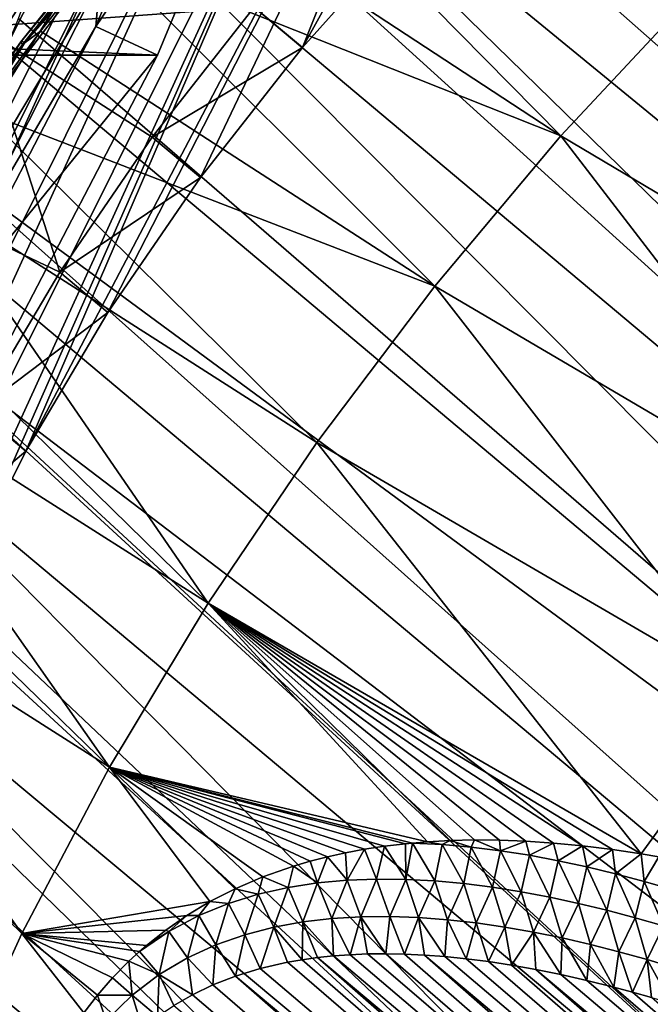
# Model space of a CAD drawing. Header units: metres. Extents: x -82 to 82, y -464 to 32.
# Tile 297 of 409: x 28.29 to 33.63, y -21.78 to -13.43. Entities that reach past the tile are written whole.
import ezdxf

# ---------------------------------------------------------------- set-up
doc = ezdxf.new("R2010")
doc.units = ezdxf.units.M
doc.layers.add('solid_K244121000C07', color=7, linetype='CONTINUOUS')

msp = doc.modelspace()

# ---------------------------------------------------------------- linework, layer by layer
at = {"layer": 'solid_K244121000C07'}
for points in [[(28.500217, 2.882186, 16.009052), (47.729076, -12.937846, 33.763187), (47.495743, -14.239585, 32.823467)], [(28.774855, 1.927367, 15.903305), (28.500217, 2.882186, 16.009052), (47.495743, -14.239585, 32.823467)], [(29.021696, 0.955978, 15.8224), (28.774855, 1.927367, 15.903305), (47.495743, -14.239585, 32.823467)], [(29.021696, 0.955978, 15.8224), (47.495743, -14.239585, 32.823467), (47.133812, -15.58215, 31.986959)], [(29.23583, -0.019556, 15.76529), (29.021696, 0.955978, 15.8224), (47.133812, -15.58215, 31.986959)], [(29.415125, -0.991915, 15.730751), (29.23583, -0.019556, 15.76529), (47.133812, -15.58215, 31.986959)], [(29.415125, -0.991915, 15.730751), (47.133812, -15.58215, 31.986959), (46.647621, -16.949772, 31.263393)], [(29.559109, -1.956141, 15.717944), (29.415125, -0.991915, 15.730751), (46.647621, -16.949772, 31.263393)], [(29.667227, -2.90712, 15.725371), (29.559109, -1.956141, 15.717944), (46.647621, -16.949772, 31.263393)], [(29.667227, -2.90712, 15.725371), (46.647621, -16.949772, 31.263393), (46.041779, -18.329327, 30.659777)], [(29.740007, -3.842077, 15.751963), (29.667227, -2.90712, 15.725371), (46.041779, -18.329327, 30.659777)], [(29.778446, -4.758889, 15.796915), (29.740007, -3.842077, 15.751963), (46.041779, -18.329327, 30.659777)], [(29.778446, -4.758889, 15.796915), (46.041779, -18.329327, 30.659777), (45.323975, -19.703331, 30.183741)], [(29.783459, -5.655798, 15.859275), (29.778446, -4.758889, 15.796915), (45.323975, -19.703331, 30.183741)], [(29.756281, -6.532242, 15.938465), (29.783459, -5.655798, 15.859275), (45.323975, -19.703331, 30.183741)], [(29.698212, -7.387088, 16.033957), (29.756281, -6.532242, 15.938465), (45.323975, -19.703331, 30.183741)], [(29.610624, -8.218371, 16.145044), (29.698212, -7.387088, 16.033957), (44.500805, -21.059212, 29.839617)], [(29.698212, -7.387088, 16.033957), (45.323975, -19.703331, 30.183741), (44.500805, -21.059212, 29.839617)], [(29.494551, -9.028098, 16.271677), (29.610624, -8.218371, 16.145044), (44.500805, -21.059212, 29.839617)], [(33.624767, -8.388549, 54.504223), (31.618038, -12.628614, 52.80727), (30.683853, -13.671792, 52.871662)], [(32.39233, -9.374354, 54.947571), (33.624767, -8.388549, 54.504223), (30.683853, -13.671792, 52.871662)], [(29.351082, -9.816728, 16.413862), (29.494551, -9.028098, 16.271677), (43.582558, -22.37991, 29.631804)], [(29.494551, -9.028098, 16.271677), (44.500805, -21.059212, 29.839617), (43.582558, -22.37991, 29.631804)], [(32.39233, -9.374354, 54.947571), (29.033659, -15.918068, 52.614941), (28.338331, -17.093, 52.297066)], [(31.201492, -10.457593, 55.255974), (32.39233, -9.374354, 54.947571), (28.338331, -17.093, 52.297066)], [(32.39233, -9.374354, 54.947571), (29.818743, -14.772932, 52.80727), (29.033659, -15.918068, 52.614941)], [(32.39233, -9.374354, 54.947571), (30.683853, -13.671792, 52.871662), (29.818743, -14.772932, 52.80727)], [(29.181263, -10.585462, 16.572058), (29.351082, -9.816728, 16.413862), (43.582558, -22.37991, 29.631804)], [(23.981478, -24.934649, 49.864971), (30.065445, -11.626168, 55.42609), (31.201492, -10.457593, 55.255974)], [(24.049099, -26.10322, 48.718246), (23.981478, -24.934649, 49.864971), (31.201492, -10.457593, 55.255974)], [(24.049099, -26.10322, 48.718246), (31.201492, -10.457593, 55.255974), (27.741554, -18.282911, 51.85762)], [(31.201492, -10.457593, 55.255974), (28.338331, -17.093, 52.297066), (27.741554, -18.282911, 51.85762)], [(28.986296, -11.334597, 16.746748), (29.181263, -10.585462, 16.572058), (42.578362, -23.652468, 29.56222)], [(29.181263, -10.585462, 16.572058), (43.582558, -22.37991, 29.631804), (42.578362, -23.652468, 29.56222)], [(29.999405, -10.91889, -286.852966), (28.933603, -13.491962, -286.852966), (30.539982, -11.115729, -289)], [(28.966183, -13.09354, -286.470459), (28.933603, -13.491962, -286.852966), (29.999405, -10.91889, -286.852966)], [(29.454964, -13.735176, -289), (-29.454964, -13.735176, -289), (-30.539982, -11.115729, -289)], [(30.539982, -11.115729, -289), (29.454964, -13.735176, -289), (-30.539982, -11.115729, -289)], [(28.933603, -13.491962, -286.852966), (29.454964, -13.735176, -289), (30.539982, -11.115729, -289)], [(28.767195, -12.063525, 16.93804), (28.986296, -11.334597, 16.746748), (42.578362, -23.652468, 29.56222)], [(32.875904, -14.420032, 61.727417), (30.084625, -11.590906, 55.985149), (29.524466, -12.221688, 56.018921)], [(32.875904, -14.420032, 61.727417), (34.006241, -13.206319, 61.604984), (30.084625, -11.590906, 55.985149)], [(23.981478, -24.934649, 49.864971), (24.047338, -23.693237, 50.932526), (30.065445, -11.626168, 55.42609)], [(24.047338, -23.693237, 50.932526), (28.996281, -12.867583, 55.456165), (30.065445, -11.626168, 55.42609)], [(27.354294, -12.066928, 53.993023), (27.953224, -13.495704, 54.886349), (28.957424, -12.223146, 54.955933)], [(28.276972, -13.424064, 17.36014), (28.767195, -12.063525, 16.93804), (41.499512, -24.862389, 29.631804)], [(28.767195, -12.063525, 16.93804), (42.578362, -23.652468, 29.56222), (41.499512, -24.862389, 29.631804)], [(30.275579, -13.329209, 52.498478), (28.957424, -12.223146, 54.955933), (27.953224, -13.495704, 54.886349)], [(32.875904, -14.420032, 61.727417), (29.524466, -12.221688, 56.018921), (28.98308, -12.869529, 56.016495)], [(28.294802, -13.623623, 55.742725), (29.304239, -12.358206, 55.800022), (28.301954, -13.617586, 55.624264)], [(29.324726, -12.374617, 55.915916), (29.304239, -12.358206, 55.800022), (28.294802, -13.623623, 55.742725)], [(28.310246, -13.646357, 55.858334), (29.324726, -12.374617, 55.915916), (28.294802, -13.623623, 55.742725)], [(29.304239, -12.358206, 55.800022), (29.30518, -12.359955, 55.68121), (28.301954, -13.617586, 55.624264)], [(28.301954, -13.617586, 55.624264), (29.30518, -12.359955, 55.68121), (28.331301, -13.628588, 55.509644)], [(28.310246, -13.646357, 55.858334), (28.98308, -12.869529, 56.016495), (29.324726, -12.374617, 55.915916)], [(29.30518, -12.359955, 55.68121), (29.327497, -12.379767, 55.566189), (28.331301, -13.628588, 55.509644)], [(28.331301, -13.628588, 55.509644), (29.327497, -12.379767, 55.566189), (28.996281, -12.867583, 55.456165)], [(31.618038, -12.628614, 52.80727), (30.275579, -13.329209, 52.498478), (30.683853, -13.671792, 52.871662)], [(28.553949, -12.907199, -285.792206), (28.277937, -12.782434, -285.517365), (27.092039, -15.134521, -285.517365)], [(24.047338, -23.693237, 50.932526), (24.245947, -22.392696, 51.909134), (28.996281, -12.867583, 55.456165)], [(24.245947, -22.392696, 51.909134), (28.005804, -14.168126, 55.345879), (28.996281, -12.867583, 55.456165)], [(27.356478, -15.282245, -285.792206), (28.553949, -12.907199, -285.792206), (27.092039, -15.134521, -285.517365)], [(28.785431, -13.011835, -286.112762), (28.553949, -12.907199, -285.792206), (27.356478, -15.282245, -285.792206)], [(28.331301, -13.628588, 55.509644), (28.996281, -12.867583, 55.456165), (28.005804, -14.168126, 55.345879)], [(28.310246, -13.646357, 55.858334), (28.46195, -13.532654, 55.977879), (28.98308, -12.869529, 56.016495)], [(31.806744, -15.693862, 61.727734), (28.98308, -12.869529, 56.016495), (28.46195, -13.532654, 55.977879)], [(31.806744, -15.693862, 61.727734), (32.875904, -14.420032, 61.727417), (28.98308, -12.869529, 56.016495)], [(27.578249, -15.406135, -286.112762), (28.785431, -13.011835, -286.112762), (27.356478, -15.282245, -285.792206)], [(28.966183, -13.09354, -286.470459), (28.785431, -13.011835, -286.112762), (27.578249, -15.406135, -286.112762)], [(27.751423, -15.502874, -286.470459), (28.966183, -13.09354, -286.470459), (27.578249, -15.406135, -286.112762)], [(27.751423, -15.502874, -286.470459), (28.933603, -13.491962, -286.852966), (28.966183, -13.09354, -286.470459)], [(36.63271, -16.64994, 67.191261), (34.006241, -13.206319, 61.604984), (32.875904, -14.420032, 61.727417)], [(29.410448, -14.430399, 52.434063), (30.275579, -13.329209, 52.498478), (27.953224, -13.495704, 54.886349)], [(30.683853, -13.671792, 52.871662), (30.275579, -13.329209, 52.498478), (29.410448, -14.430399, 52.434063)], [(28.174736, -13.674032, 17.44805), (28.276972, -13.424064, 17.36014), (41.499512, -24.862389, 29.631804)], [(28.6255, -15.575302, 52.241798), (27.953224, -13.495704, 54.886349), (27.034979, -14.816403, 54.678535)], [(28.933603, -13.491962, -286.852966), (27.6476, -15.962351, -286.852966), (29.454964, -13.735176, -289)], [(27.751423, -15.502874, -286.470459), (27.6476, -15.962351, -286.852966), (28.933603, -13.491962, -286.852966)], [(28.6255, -15.575302, 52.241798), (29.410448, -14.430399, 52.434063), (27.953224, -13.495704, 54.886349)], [(31.806744, -15.693862, 61.727734), (28.46195, -13.532654, 55.977879), (27.962503, -14.209246, 55.903175)], [(28.310246, -13.646357, 55.858334), (27.962503, -14.209246, 55.903175), (28.46195, -13.532654, 55.977879)], [(27.367025, -14.937486, 55.551613), (28.294802, -13.623623, 55.742725), (27.379889, -14.923365, 55.43433)], [(28.310246, -13.646357, 55.858334), (28.294802, -13.623623, 55.742725), (27.367025, -14.937486, 55.551613)], [(27.377834, -14.966784, 55.666267), (28.310246, -13.646357, 55.858334), (27.367025, -14.937486, 55.551613)], [(27.377834, -14.966784, 55.666267), (27.962503, -14.209246, 55.903175), (28.310246, -13.646357, 55.858334)], [(27.379889, -14.923365, 55.43433), (28.301954, -13.617586, 55.624264), (27.415693, -14.925218, 55.321037)], [(28.294802, -13.623623, 55.742725), (28.301954, -13.617586, 55.624264), (27.379889, -14.923365, 55.43433)], [(28.301954, -13.617586, 55.624264), (28.331301, -13.628588, 55.509644), (27.415693, -14.925218, 55.321037)], [(27.415693, -14.925218, 55.321037), (28.331301, -13.628588, 55.509644), (28.005804, -14.168126, 55.345879)], [(27.706947, -14.713037, 17.853544), (28.174736, -13.674032, 17.44805), (41.499512, -24.862389, 29.631804)], [(29.818743, -14.772932, 52.80727), (30.683853, -13.671792, 52.871662), (29.410448, -14.430399, 52.434063)], [(29.454964, -13.735176, -289), (28.145775, -16.250086, -289), (-29.454964, -13.735176, -289)], [(27.6476, -15.962351, -286.852966), (28.145775, -16.250086, -289), (29.454964, -13.735176, -289)], [(30.807367, -17.017553, 61.605934), (27.962503, -14.209246, 55.903175), (27.486113, -14.897449, 55.792595)], [(30.807367, -17.017553, 61.605934), (31.806744, -15.693862, 61.727734), (27.962503, -14.209246, 55.903175)], [(29.818743, -14.772932, 52.80727), (29.410448, -14.430399, 52.434063), (28.6255, -15.575302, 52.241798)], [(35.548088, -17.891117, 67.238464), (32.875904, -14.420032, 61.727417), (31.806744, -15.693862, 61.727734)], [(35.548088, -17.891117, 67.238464), (36.63271, -16.64994, 67.191261), (32.875904, -14.420032, 61.727417)], [(27.473459, -15.179519, 18.058998), (27.706947, -14.713037, 17.853544), (40.35833, -25.996021, 29.839617)], [(27.706947, -14.713037, 17.853544), (41.499512, -24.862389, 29.631804), (40.35833, -25.996021, 29.839617)], [(29.033659, -15.918068, 52.614941), (29.818743, -14.772932, 52.80727), (28.6255, -15.575302, 52.241798)], [(27.929928, -16.750681, 51.923779), (28.6255, -15.575302, 52.241798), (27.034979, -14.816403, 54.678535)], [(29.885818, -18.380445, 61.362999), (27.486113, -14.897449, 55.792595), (27.034081, -15.595378, 55.646431)], [(29.885818, -18.380445, 61.362999), (30.807367, -17.017553, 61.605934), (27.486113, -14.897449, 55.792595)], [(27.086632, -15.892335, 18.405163), (27.473459, -15.179519, 18.058998), (40.35833, -25.996021, 29.839617)], [(29.885818, -18.380445, 61.362999), (27.034081, -15.595378, 55.646431), (26.607647, -16.301119, 55.465092)], [(29.033659, -15.918068, 52.614941), (28.6255, -15.575302, 52.241798), (27.929928, -16.750681, 51.923779)], [(34.521973, -19.180498, 67.177422), (31.806744, -15.693862, 61.727734), (30.807367, -17.017553, 61.605934)], [(34.521973, -19.180498, 67.177422), (35.548088, -17.891117, 67.238464), (31.806744, -15.693862, 61.727734)], [(26.678596, -16.578054, 18.780172), (27.068253, -15.924612, 18.421848), (39.165989, -27.042131, 30.183741)], [(27.068253, -15.924612, 18.421848), (27.086632, -15.892335, 18.405163), (39.165989, -27.042131, 30.183741)], [(27.086632, -15.892335, 18.405163), (40.35833, -25.996021, 29.839617), (39.165989, -27.042131, 30.183741)], [(28.338331, -17.093, 52.297066), (29.033659, -15.918068, 52.614941), (27.929928, -16.750681, 51.923779)], [(29.04952, -19.77157, 61.000885), (26.607647, -16.301119, 55.465092), (26.207981, -17.012737, 55.249077)], [(29.04952, -19.77157, 61.000885), (29.885818, -18.380445, 61.362999), (26.607647, -16.301119, 55.465092)], [(26.37579, -17.050869, 19.066381), (26.678596, -16.578054, 18.780172), (37.937504, -27.987623, 30.659777)], [(26.678596, -16.578054, 18.780172), (39.165989, -27.042131, 30.183741), (37.937504, -27.987623, 30.659777)], [(28.338331, -17.093, 52.297066), (27.929928, -16.750681, 51.923779), (27.333469, -17.939919, 51.484604)], [(29.04952, -19.77157, 61.000885), (26.207981, -17.012737, 55.249077), (25.836178, -17.728283, 54.99897)], [(33.556362, -20.505108, 67.000725), (30.807367, -17.017553, 61.605934), (29.885818, -18.380445, 61.362999)], [(33.556362, -20.505108, 67.000725), (34.521973, -19.180498, 67.177422), (30.807367, -17.017553, 61.605934)], [(26.252106, -17.236021, 19.185253), (26.37579, -17.050869, 19.066381), (37.937504, -27.987623, 30.659777)], [(27.741554, -18.282911, 51.85762), (28.338331, -17.093, 52.297066), (27.333469, -17.939919, 51.484604)], [(25.810322, -17.865286, 19.621349), (26.252106, -17.236021, 19.185253), (37.937504, -27.987623, 30.659777)], [(28.305204, -21.179724, 60.522507), (25.836178, -17.728283, 54.99897), (25.493256, -18.445793, 54.715462)], [(28.305204, -21.179724, 60.522507), (29.04952, -19.77157, 61.000885), (25.836178, -17.728283, 54.99897)], [(25.644567, -18.089281, 19.789646), (25.810322, -17.865286, 19.621349), (36.684113, -28.823822, 31.263393)], [(25.810322, -17.865286, 19.621349), (37.937504, -27.987623, 30.659777), (36.684113, -28.823822, 31.263393)], [(25.356953, -18.4648, 20.089123), (25.644567, -18.089281, 19.789646), (36.684113, -28.823822, 31.263393)], [(31.743942, -20.403606, 64.854004), (29.885818, -18.380445, 61.362999), (29.04952, -19.77157, 61.000885)], [(33.314392, -20.468458, 66.712112), (33.556362, -20.505108, 67.000725), (29.885818, -18.380445, 61.362999)], [(33.058887, -20.437115, 66.40818), (33.314392, -20.468458, 66.712112), (29.885818, -18.380445, 61.362999)], [(32.814339, -20.413771, 66.117653), (33.058887, -20.437115, 66.40818), (29.885818, -18.380445, 61.362999)], [(32.58033, -20.39789, 65.840019), (32.814339, -20.413771, 66.117653), (29.885818, -18.380445, 61.362999)], [(32.356842, -20.389832, 65.57576), (32.58033, -20.39789, 65.840019), (29.885818, -18.380445, 61.362999)], [(32.143078, -20.388142, 65.323349), (32.356842, -20.389832, 65.57576), (29.885818, -18.380445, 61.362999)], [(31.938828, -20.392731, 65.082748), (32.143078, -20.388142, 65.323349), (29.885818, -18.380445, 61.362999)], [(31.743942, -20.403606, 64.854004), (31.938828, -20.392731, 65.082748), (29.885818, -18.380445, 61.362999)], [(24.895815, -19.033453, 20.588764), (25.356953, -18.4648, 20.089123), (36.684113, -28.823822, 31.263393)], [(27.658865, -22.593567, 59.931713), (28.305204, -21.179724, 60.522507), (25.493256, -18.445793, 54.715462)], [(24.499239, -19.49276, 21.039356), (24.895815, -19.033453, 20.588764), (35.421692, -29.54011, 31.986959)], [(24.895815, -19.033453, 20.588764), (36.684113, -28.823822, 31.263393), (35.421692, -29.54011, 31.986959)], [(33.706753, -20.530712, 67.180199), (34.521973, -19.180498, 67.177422), (33.556362, -20.505108, 67.000725)], [(24.101061, -19.928028, 21.512236), (24.499239, -19.49276, 21.039356), (35.421692, -29.54011, 31.986959)], [(29.899376, -20.91073, 62.732597), (29.04952, -19.77157, 61.000885), (28.305204, -21.179724, 60.522507)], [(31.617521, -20.413811, 64.705841), (31.743942, -20.403606, 64.854004), (29.04952, -19.77157, 61.000885)], [(31.557724, -20.419462, 64.63578), (31.617521, -20.413811, 64.705841), (29.04952, -19.77157, 61.000885)], [(31.380156, -20.440554, 64.428391), (31.557724, -20.419462, 64.63578), (29.04952, -19.77157, 61.000885)], [(31.21092, -20.466568, 64.231491), (31.380156, -20.440554, 64.428391), (29.04952, -19.77157, 61.000885)], [(31.049377, -20.496428, 64.043884), (31.21092, -20.466568, 64.231491), (29.04952, -19.77157, 61.000885)], [(30.895643, -20.530571, 63.866146), (31.049377, -20.496428, 64.043884), (29.04952, -19.77157, 61.000885)], [(30.749222, -20.568459, 63.697529), (30.895643, -20.530571, 63.866146), (29.04952, -19.77157, 61.000885)], [(30.609474, -20.609209, 63.536926), (30.749222, -20.568459, 63.697529), (29.04952, -19.77157, 61.000885)], [(30.349974, -20.700113, 63.240738), (30.609474, -20.609209, 63.536926), (29.04952, -19.77157, 61.000885)], [(30.11409, -20.801088, 62.973625), (30.349974, -20.700113, 63.240738), (29.04952, -19.77157, 61.000885)], [(29.899376, -20.91073, 62.732597), (30.11409, -20.801088, 62.973625), (29.04952, -19.77157, 61.000885)], [(23.702917, -20.33868, 22.006861), (24.101061, -19.928028, 21.512236), (35.421692, -29.54011, 31.986959)], [(23.307838, -20.724604, 22.522896), (23.702917, -20.33868, 22.006861), (34.162373, -30.129677, 32.823467)], [(23.702917, -20.33868, 22.006861), (35.421692, -29.54011, 31.986959), (34.162373, -30.129677, 32.823467)], [(31.312248, -20.719521, 64.459221), (31.380156, -20.440554, 64.428391), (31.21092, -20.466568, 64.231491)], [(31.560055, -20.721968, 64.761002), (31.380156, -20.440554, 64.428391), (31.312248, -20.719521, 64.459221)], [(31.560055, -20.721968, 64.761002), (31.557724, -20.419462, 64.63578), (31.380156, -20.440554, 64.428391)], [(31.560055, -20.721968, 64.761002), (31.617521, -20.413811, 64.705841), (31.557724, -20.419462, 64.63578)], [(31.806767, -20.73505, 65.06221), (31.617521, -20.413811, 64.705841), (31.560055, -20.721968, 64.761002)], [(31.868408, -20.426067, 65.016243), (31.743942, -20.403606, 64.854004), (31.617521, -20.413811, 64.705841)], [(31.868408, -20.426067, 65.016243), (31.617521, -20.413811, 64.705841), (31.806767, -20.73505, 65.06221)], [(31.868408, -20.426067, 65.016243), (31.938828, -20.392731, 65.082748), (31.743942, -20.403606, 64.854004)], [(31.868408, -20.426067, 65.016243), (31.806767, -20.73505, 65.06221), (32.052437, -20.757673, 65.36274)], [(31.868408, -20.426067, 65.016243), (32.116856, -20.448233, 65.324265), (31.938828, -20.392731, 65.082748)], [(31.868408, -20.426067, 65.016243), (32.052437, -20.757673, 65.36274), (32.116856, -20.448233, 65.324265)], [(32.116856, -20.448233, 65.324265), (32.143078, -20.388142, 65.323349), (31.938828, -20.392731, 65.082748)], [(32.116856, -20.448233, 65.324265), (32.052437, -20.757673, 65.36274), (32.297108, -20.788786, 65.662514)], [(32.116856, -20.448233, 65.324265), (32.363922, -20.479063, 65.630981), (32.143078, -20.388142, 65.323349)], [(32.116856, -20.448233, 65.324265), (32.297108, -20.788786, 65.662514), (32.363922, -20.479063, 65.630981)], [(32.363922, -20.479063, 65.630981), (32.356842, -20.389832, 65.57576), (32.143078, -20.388142, 65.323349)], [(32.363922, -20.479063, 65.630981), (32.58033, -20.39789, 65.840019), (32.356842, -20.389832, 65.57576)], [(32.363922, -20.479063, 65.630981), (32.609722, -20.517767, 65.936424), (32.58033, -20.39789, 65.840019)], [(32.609722, -20.517767, 65.936424), (32.814339, -20.413771, 66.117653), (32.58033, -20.39789, 65.840019)], [(32.609722, -20.517767, 65.936424), (32.854355, -20.563683, 66.240623), (32.814339, -20.413771, 66.117653)], [(32.854355, -20.563683, 66.240623), (33.058887, -20.437115, 66.40818), (32.814339, -20.413771, 66.117653)], [(32.854355, -20.563683, 66.240623), (33.097923, -20.616148, 66.543602), (33.058887, -20.437115, 66.40818)], [(33.097923, -20.616148, 66.543602), (33.314392, -20.468458, 66.712112), (33.058887, -20.437115, 66.40818)], [(30.813248, -20.752138, 63.85463), (30.895643, -20.530571, 63.866146), (30.749222, -20.568459, 63.697529)], [(31.063303, -20.72897, 64.157005), (30.895643, -20.530571, 63.866146), (30.813248, -20.752138, 63.85463)], [(31.063303, -20.72897, 64.157005), (31.049377, -20.496428, 64.043884), (30.895643, -20.530571, 63.866146)], [(31.063303, -20.72897, 64.157005), (31.21092, -20.466568, 64.231491), (31.049377, -20.496428, 64.043884)], [(31.312248, -20.719521, 64.459221), (31.21092, -20.466568, 64.231491), (31.063303, -20.72897, 64.157005)], [(32.363922, -20.479063, 65.630981), (32.297108, -20.788786, 65.662514), (32.540833, -20.827635, 65.961487)], [(32.363922, -20.479063, 65.630981), (32.540833, -20.827635, 65.961487), (32.609722, -20.517767, 65.936424)], [(32.609722, -20.517767, 65.936424), (32.540833, -20.827635, 65.961487), (32.783676, -20.873581, 66.259636)], [(32.609722, -20.517767, 65.936424), (32.783676, -20.873581, 66.259636), (32.854355, -20.563683, 66.240623)], [(33.097923, -20.616148, 66.543602), (33.340504, -20.674614, 66.84539), (33.314392, -20.468458, 66.712112)], [(33.340504, -20.674614, 66.84539), (33.556362, -20.505108, 67.000725), (33.314392, -20.468458, 66.712112)], [(33.340504, -20.674614, 66.84539), (33.582172, -20.73868, 67.146011), (33.556362, -20.505108, 67.000725)], [(33.582172, -20.73868, 67.146011), (33.706753, -20.530712, 67.180199), (33.556362, -20.505108, 67.000725)], [(33.582172, -20.73868, 67.146011), (33.822994, -20.807949, 67.445496), (33.706753, -20.530712, 67.180199)], [(30.562099, -20.790972, 63.552422), (30.609474, -20.609209, 63.536926), (30.349974, -20.700113, 63.240738)], [(30.813248, -20.752138, 63.85463), (30.609474, -20.609209, 63.536926), (30.562099, -20.790972, 63.552422)], [(30.813248, -20.752138, 63.85463), (30.749222, -20.568459, 63.697529), (30.609474, -20.609209, 63.536926)], [(32.854355, -20.563683, 66.240623), (32.783676, -20.873581, 66.259636), (33.025684, -20.925987, 66.556931)], [(32.854355, -20.563683, 66.240623), (33.025684, -20.925987, 66.556931), (33.097923, -20.616148, 66.543602)], [(33.097923, -20.616148, 66.543602), (33.025684, -20.925987, 66.556931), (33.266907, -20.984325, 66.853363)], [(33.097923, -20.616148, 66.543602), (33.266907, -20.984325, 66.853363), (33.340504, -20.674614, 66.84539)], [(33.340504, -20.674614, 66.84539), (33.266907, -20.984325, 66.853363), (33.507393, -21.048203, 67.148933)], [(33.340504, -20.674614, 66.84539), (33.507393, -21.048203, 67.148933), (33.582172, -20.73868, 67.146011)], [(22.918447, -21.085814, 23.059807), (23.307838, -20.724604, 22.522896), (34.162373, -30.129677, 32.823467)], [(30.309988, -20.847883, 63.250919), (30.349974, -20.700113, 63.240738), (30.11409, -20.801088, 62.973625)], [(30.562099, -20.790972, 63.552422), (30.349974, -20.700113, 63.240738), (30.309988, -20.847883, 63.250919)], [(30.686655, -21.082556, 63.763927), (30.813248, -20.752138, 63.85463), (30.562099, -20.790972, 63.552422)], [(30.686655, -21.082556, 63.763927), (30.932863, -21.05361, 64.056465), (30.813248, -20.752138, 63.85463)], [(30.932863, -21.05361, 64.056465), (31.063303, -20.72897, 64.157005), (30.813248, -20.752138, 63.85463)], [(30.932863, -21.05361, 64.056465), (31.178883, -21.038862, 64.350128), (31.063303, -20.72897, 64.157005)], [(31.178883, -21.038862, 64.350128), (31.312248, -20.719521, 64.459221), (31.063303, -20.72897, 64.157005)], [(31.178883, -21.038862, 64.350128), (31.424517, -21.036531, 64.644424), (31.312248, -20.719521, 64.459221)], [(31.424517, -21.036531, 64.644424), (31.560055, -20.721968, 64.761002), (31.312248, -20.719521, 64.459221)], [(31.424517, -21.036531, 64.644424), (31.669638, -21.045174, 64.939011), (31.560055, -20.721968, 64.761002)], [(31.669638, -21.045174, 64.939011), (31.806767, -20.73505, 65.06221), (31.560055, -20.721968, 64.761002)], [(31.669638, -21.045174, 64.939011), (31.914206, -21.063726, 65.233673), (31.806767, -20.73505, 65.06221)], [(31.914206, -21.063726, 65.233673), (32.052437, -20.757673, 65.36274), (31.806767, -20.73505, 65.06221)], [(31.914206, -21.063726, 65.233673), (32.15818, -21.091145, 65.528214), (32.052437, -20.757673, 65.36274)], [(32.15818, -21.091145, 65.528214), (32.297108, -20.788786, 65.662514), (32.052437, -20.757673, 65.36274)], [(33.582172, -20.73868, 67.146011), (33.507393, -21.048203, 67.148933), (33.747192, -21.117235, 67.443626)], [(33.582172, -20.73868, 67.146011), (33.747192, -21.117235, 67.443626), (33.822994, -20.807949, 67.445496)], [(30.057278, -20.92621, 62.95105), (30.11409, -20.801088, 62.973625), (29.899376, -20.91073, 62.732597)], [(30.309988, -20.847883, 63.250919), (30.11409, -20.801088, 62.973625), (30.057278, -20.92621, 62.95105)], [(30.194862, -21.191326, 63.184891), (30.309988, -20.847883, 63.250919), (30.057278, -20.92621, 62.95105)], [(30.194862, -21.191326, 63.184891), (30.440479, -21.127579, 63.473072), (30.309988, -20.847883, 63.250919)], [(30.440479, -21.127579, 63.473072), (30.562099, -20.790972, 63.552422), (30.309988, -20.847883, 63.250919)], [(30.440479, -21.127579, 63.473072), (30.686655, -21.082556, 63.763927), (30.562099, -20.790972, 63.552422)], [(32.15818, -21.091145, 65.528214), (32.401535, -21.126556, 65.822495), (32.297108, -20.788786, 65.662514)], [(32.401535, -21.126556, 65.822495), (32.540833, -20.827635, 65.961487), (32.297108, -20.788786, 65.662514)], [(32.401535, -21.126556, 65.822495), (32.644283, -21.169321, 66.116417), (32.540833, -20.827635, 65.961487)], [(32.644283, -21.169321, 66.116417), (32.783676, -20.873581, 66.259636), (32.540833, -20.827635, 65.961487)], [(29.703733, -21.027908, 62.515121), (29.899376, -20.91073, 62.732597), (28.305204, -21.179724, 60.522507)], [(29.804403, -21.02953, 62.653969), (29.899376, -20.91073, 62.732597), (29.703733, -21.027908, 62.515121)], [(30.057278, -20.92621, 62.95105), (29.899376, -20.91073, 62.732597), (29.804403, -21.02953, 62.653969)], [(29.950468, -21.276833, 62.90065), (30.057278, -20.92621, 62.95105), (29.804403, -21.02953, 62.653969)], [(29.950468, -21.276833, 62.90065), (30.194862, -21.191326, 63.184891), (30.057278, -20.92621, 62.95105)], [(32.644283, -21.169321, 66.116417), (32.886429, -21.218817, 66.409904), (32.783676, -20.873581, 66.259636)], [(32.886429, -21.218817, 66.409904), (33.025684, -20.925987, 66.556931), (32.783676, -20.873581, 66.259636)], [(32.886429, -21.218817, 66.409904), (33.127983, -21.274456, 66.702881), (33.025684, -20.925987, 66.556931)], [(33.127983, -21.274456, 66.702881), (33.266907, -20.984325, 66.853363), (33.025684, -20.925987, 66.556931)], [(29.525002, -21.151754, 62.318535), (29.703733, -21.027908, 62.515121), (28.305204, -21.179724, 60.522507)], [(29.55262, -21.162682, 62.361984), (29.703733, -21.027908, 62.515121), (29.525002, -21.151754, 62.318535)], [(29.804403, -21.02953, 62.653969), (29.703733, -21.027908, 62.515121), (29.55262, -21.162682, 62.361984)], [(29.708368, -21.387636, 62.622181), (29.804403, -21.02953, 62.653969), (29.55262, -21.162682, 62.361984)], [(29.708368, -21.387636, 62.622181), (29.950468, -21.276833, 62.90065), (29.804403, -21.02953, 62.653969)], [(33.127983, -21.274456, 66.702881), (33.368965, -21.335812, 66.995308), (33.266907, -20.984325, 66.853363)], [(33.368965, -21.335812, 66.995308), (33.507393, -21.048203, 67.148933), (33.266907, -20.984325, 66.853363)], [(22.536818, -21.42235, 23.61688), (22.918447, -21.085814, 23.059807), (32.920929, -30.585508, 33.763187)], [(22.918447, -21.085814, 23.059807), (34.162373, -30.129677, 32.823467), (32.920929, -30.585508, 33.763187)], [(30.440479, -21.127579, 63.473072), (30.683187, -21.402895, 63.743927), (30.686655, -21.082556, 63.763927)], [(30.686655, -21.082556, 63.763927), (30.683187, -21.402895, 63.743927), (30.812828, -21.384909, 63.895138)], [(30.686655, -21.082556, 63.763927), (30.948114, -21.370546, 64.053444), (30.932863, -21.05361, 64.056465)], [(30.686655, -21.082556, 63.763927), (30.812828, -21.384909, 63.895138), (30.948114, -21.370546, 64.053444)], [(30.932863, -21.05361, 64.056465), (31.089609, -21.360424, 64.219429), (31.178883, -21.038862, 64.350128)], [(30.932863, -21.05361, 64.056465), (30.948114, -21.370546, 64.053444), (31.089609, -21.360424, 64.219429)], [(31.178883, -21.038862, 64.350128), (31.089609, -21.360424, 64.219429), (31.237085, -21.354361, 64.392929)], [(31.178883, -21.038862, 64.350128), (31.390802, -21.352638, 64.574234), (31.424517, -21.036531, 64.644424)], [(31.178883, -21.038862, 64.350128), (31.237085, -21.354361, 64.392929), (31.390802, -21.352638, 64.574234)], [(31.424517, -21.036531, 64.644424), (31.390802, -21.352638, 64.574234), (31.551329, -21.355843, 64.763954)], [(31.424517, -21.036531, 64.644424), (31.551329, -21.355843, 64.763954), (31.669638, -21.045174, 64.939011)], [(31.669638, -21.045174, 64.939011), (31.551329, -21.355843, 64.763954), (31.718346, -21.363708, 64.96183)], [(31.669638, -21.045174, 64.939011), (31.718346, -21.363708, 64.96183), (31.892267, -21.376675, 65.168297)], [(31.669638, -21.045174, 64.939011), (31.892267, -21.376675, 65.168297), (31.914206, -21.063726, 65.233673)], [(31.914206, -21.063726, 65.233673), (31.892267, -21.376675, 65.168297), (32.073658, -21.395336, 65.383949)], [(31.914206, -21.063726, 65.233673), (32.073658, -21.395336, 65.383949), (32.15818, -21.091145, 65.528214)], [(32.15818, -21.091145, 65.528214), (32.073658, -21.395336, 65.383949), (32.262135, -21.419363, 65.608475)], [(32.15818, -21.091145, 65.528214), (32.262135, -21.419363, 65.608475), (32.401535, -21.126556, 65.822495)], [(33.368965, -21.335812, 66.995308), (33.609398, -21.402502, 67.287148), (33.507393, -21.048203, 67.148933)], [(33.609398, -21.402502, 67.287148), (33.747192, -21.117235, 67.443626), (33.507393, -21.048203, 67.148933)], [(28.829237, -21.85284, 61.580246), (28.305204, -21.179724, 60.522507), (27.658865, -22.593567, 59.931713)], [(29.361202, -21.28146, 62.140308), (29.525002, -21.151754, 62.318535), (28.305204, -21.179724, 60.522507)], [(29.302652, -21.33223, 62.077175), (29.361202, -21.28146, 62.140308), (28.305204, -21.179724, 60.522507)], [(29.210983, -21.416632, 61.978878), (29.302652, -21.33223, 62.077175), (28.305204, -21.179724, 60.522507)], [(29.073086, -21.556955, 61.832733), (29.210983, -21.416632, 61.978878), (28.305204, -21.179724, 60.522507)], [(28.94614, -21.70237, 61.700211), (29.073086, -21.556955, 61.832733), (28.305204, -21.179724, 60.522507)], [(28.829237, -21.85284, 61.580246), (28.94614, -21.70237, 61.700211), (28.305204, -21.179724, 60.522507)], [(29.55262, -21.162682, 62.361984), (29.361202, -21.28146, 62.140308), (29.302652, -21.33223, 62.077175)], [(29.470442, -21.528229, 62.352432), (29.55262, -21.162682, 62.361984), (29.302652, -21.33223, 62.077175)], [(29.55262, -21.162682, 62.361984), (29.525002, -21.151754, 62.318535), (29.361202, -21.28146, 62.140308)], [(29.470442, -21.528229, 62.352432), (29.708368, -21.387636, 62.622181), (29.55262, -21.162682, 62.361984)], [(29.950468, -21.276833, 62.90065), (30.116028, -21.542007, 63.089062), (30.194862, -21.191326, 63.184891)], [(30.194862, -21.191326, 63.184891), (30.116028, -21.542007, 63.089062), (30.327196, -21.477272, 63.331451)], [(30.194862, -21.191326, 63.184891), (30.327196, -21.477272, 63.331451), (30.440479, -21.127579, 63.473072)], [(30.440479, -21.127579, 63.473072), (30.327196, -21.477272, 63.331451), (30.559044, -21.424332, 63.599613)], [(30.440479, -21.127579, 63.473072), (30.559044, -21.424332, 63.599613), (30.683187, -21.402895, 63.743927)], [(32.401535, -21.126556, 65.822495), (32.262135, -21.419363, 65.608475), (32.458279, -21.449356, 65.842468)], [(32.401535, -21.126556, 65.822495), (32.458279, -21.449356, 65.842468), (32.644283, -21.169321, 66.116417)], [(32.644283, -21.169321, 66.116417), (32.458279, -21.449356, 65.842468), (32.662632, -21.485893, 66.086502)], [(32.644283, -21.169321, 66.116417), (32.662632, -21.485893, 66.086502), (32.874786, -21.52861, 66.340218)], [(32.644283, -21.169321, 66.116417), (32.874786, -21.52861, 66.340218), (32.886429, -21.218817, 66.409904)], [(33.609398, -21.402502, 67.287148), (33.8493, -21.47415, 67.578362), (33.747192, -21.117235, 67.443626)], [(29.708368, -21.387636, 62.622181), (29.924248, -21.616602, 62.870831), (29.950468, -21.276833, 62.90065)], [(29.950468, -21.276833, 62.90065), (29.924248, -21.616602, 62.870831), (30.116028, -21.542007, 63.089062)], [(32.886429, -21.218817, 66.409904), (32.874786, -21.52861, 66.340218), (33.095486, -21.578279, 66.604393)], [(32.886429, -21.218817, 66.409904), (33.095486, -21.578279, 66.604393), (33.127983, -21.274456, 66.702881)], [(33.127983, -21.274456, 66.702881), (33.095486, -21.578279, 66.604393), (33.32523, -21.635424, 66.879532)], [(33.127983, -21.274456, 66.702881), (33.32523, -21.635424, 66.879532), (33.368965, -21.335812, 66.995308)], [(29.470442, -21.528229, 62.352432), (29.302652, -21.33223, 62.077175), (29.210983, -21.416632, 61.978878)], [(50.580044, -37.93895, 83.649445), (31.089609, -21.360424, 64.219429), (30.948114, -21.370546, 64.053444)], [(50.580044, -37.93895, 83.649445), (31.237085, -21.354361, 64.392929), (31.089609, -21.360424, 64.219429)], [(50.580044, -37.93895, 83.649445), (31.390802, -21.352638, 64.574234), (31.237085, -21.354361, 64.392929)], [(50.580044, -37.93895, 83.649445), (31.551329, -21.355843, 64.763954), (31.390802, -21.352638, 64.574234)], [(50.580044, -37.93895, 83.649445), (31.718346, -21.363708, 64.96183), (31.551329, -21.355843, 64.763954)], [(50.661968, -37.280739, 83.918907), (31.892267, -21.376675, 65.168297), (31.718346, -21.363708, 64.96183)], [(50.580044, -37.93895, 83.649445), (50.661968, -37.280739, 83.918907), (31.718346, -21.363708, 64.96183)], [(33.368965, -21.335812, 66.995308), (33.32523, -21.635424, 66.879532), (33.483135, -21.677416, 67.068802)], [(33.368965, -21.335812, 66.995308), (33.483135, -21.677416, 67.068802), (33.609398, -21.402502, 67.287148)], [(22.165529, -21.734661, 24.193537), (22.536818, -21.42235, 23.61688), (32.920929, -30.585508, 33.763187)], [(29.239132, -21.703169, 62.095135), (29.210983, -21.416632, 61.978878), (29.073086, -21.556955, 61.832733)], [(29.239132, -21.703169, 62.095135), (29.470442, -21.528229, 62.352432), (29.210983, -21.416632, 61.978878)], [(29.470442, -21.528229, 62.352432), (29.750931, -21.699759, 62.675449), (29.708368, -21.387636, 62.622181)], [(29.708368, -21.387636, 62.622181), (29.750931, -21.699759, 62.675449), (29.924248, -21.616602, 62.870831)], [(50.462925, -38.584961, 83.383797), (30.559044, -21.424332, 63.599613), (30.327196, -21.477272, 63.331451)], [(50.462925, -38.584961, 83.383797), (30.683187, -21.402895, 63.743927), (30.559044, -21.424332, 63.599613)], [(50.462925, -38.584961, 83.383797), (30.812828, -21.384909, 63.895138), (30.683187, -21.402895, 63.743927)], [(50.580044, -37.93895, 83.649445), (30.948114, -21.370546, 64.053444), (30.812828, -21.384909, 63.895138)], [(50.462925, -38.584961, 83.383797), (50.580044, -37.93895, 83.649445), (30.812828, -21.384909, 63.895138)], [(50.661968, -37.280739, 83.918907), (32.073658, -21.395336, 65.383949), (31.892267, -21.376675, 65.168297)], [(50.661968, -37.280739, 83.918907), (32.262135, -21.419363, 65.608475), (32.073658, -21.395336, 65.383949)], [(50.661968, -37.280739, 83.918907), (32.458279, -21.449356, 65.842468), (32.262135, -21.419363, 65.608475)], [(50.661968, -37.280739, 83.918907), (32.662632, -21.485893, 66.086502), (32.458279, -21.449356, 65.842468)], [(33.609398, -21.402502, 67.287148), (33.483135, -21.677416, 67.068802), (33.645142, -21.722847, 67.263054)], [(33.609398, -21.402502, 67.287148), (33.645142, -21.722847, 67.263054), (33.811562, -21.772041, 67.462601)], [(33.609398, -21.402502, 67.287148), (33.811562, -21.772041, 67.462601), (33.8493, -21.47415, 67.578362)], [(29.239132, -21.703169, 62.095135), (29.454378, -21.88578, 62.346416), (29.470442, -21.528229, 62.352432)], [(29.470442, -21.528229, 62.352432), (29.454378, -21.88578, 62.346416), (29.594934, -21.790018, 62.501408)], [(29.470442, -21.528229, 62.352432), (29.594934, -21.790018, 62.501408), (29.750931, -21.699759, 62.675449)], [(50.462925, -38.584961, 83.383797), (30.327196, -21.477272, 63.331451), (30.116028, -21.542007, 63.089062)], [(50.707951, -36.610493, 84.19191), (32.874786, -21.52861, 66.340218), (32.662632, -21.485893, 66.086502)], [(50.661968, -37.280739, 83.918907), (50.707951, -36.610493, 84.19191), (32.662632, -21.485893, 66.086502)], [(50.707951, -36.610493, 84.19191), (33.095486, -21.578279, 66.604393), (32.874786, -21.52861, 66.340218)], [(29.239132, -21.703169, 62.095135), (29.073086, -21.556955, 61.832733), (28.94614, -21.70237, 61.700211)], [(50.311253, -39.218597, 83.1222), (29.924248, -21.616602, 62.870831), (29.750931, -21.699759, 62.675449)], [(50.311253, -39.218597, 83.1222), (30.116028, -21.542007, 63.089062), (29.924248, -21.616602, 62.870831)], [(50.311253, -39.218597, 83.1222), (50.462925, -38.584961, 83.383797), (30.116028, -21.542007, 63.089062)], [(50.707951, -36.610493, 84.19191), (33.32523, -21.635424, 66.879532), (33.095486, -21.578279, 66.604393)], [(50.311253, -39.218597, 83.1222), (29.750931, -21.699759, 62.675449), (29.594934, -21.790018, 62.501408)], [(50.707951, -36.610493, 84.19191), (33.483135, -21.677416, 67.068802), (33.32523, -21.635424, 66.879532)], [(50.707951, -36.610493, 84.19191), (33.645142, -21.722847, 67.263054), (33.483135, -21.677416, 67.068802)], [(21.806543, -22.023304, 24.789274), (22.165529, -21.734661, 24.193537), (31.710732, -30.90279, 34.79591)], [(22.165529, -21.734661, 24.193537), (32.920929, -30.585508, 33.763187), (31.710732, -30.90279, 34.79591)], [(29.018726, -21.916906, 61.856228), (28.94614, -21.70237, 61.700211), (28.829237, -21.85284, 61.580246)], [(29.018726, -21.916906, 61.856228), (29.239132, -21.703169, 62.095135), (28.94614, -21.70237, 61.700211)], [(29.018726, -21.916906, 61.856228), (29.328066, -21.986258, 62.208897), (29.239132, -21.703169, 62.095135)], [(29.239132, -21.703169, 62.095135), (29.328066, -21.986258, 62.208897), (29.454378, -21.88578, 62.346416)]]:
    msp.add_3dface(points, dxfattribs=at)

doc.saveas('drawing.dxf')
